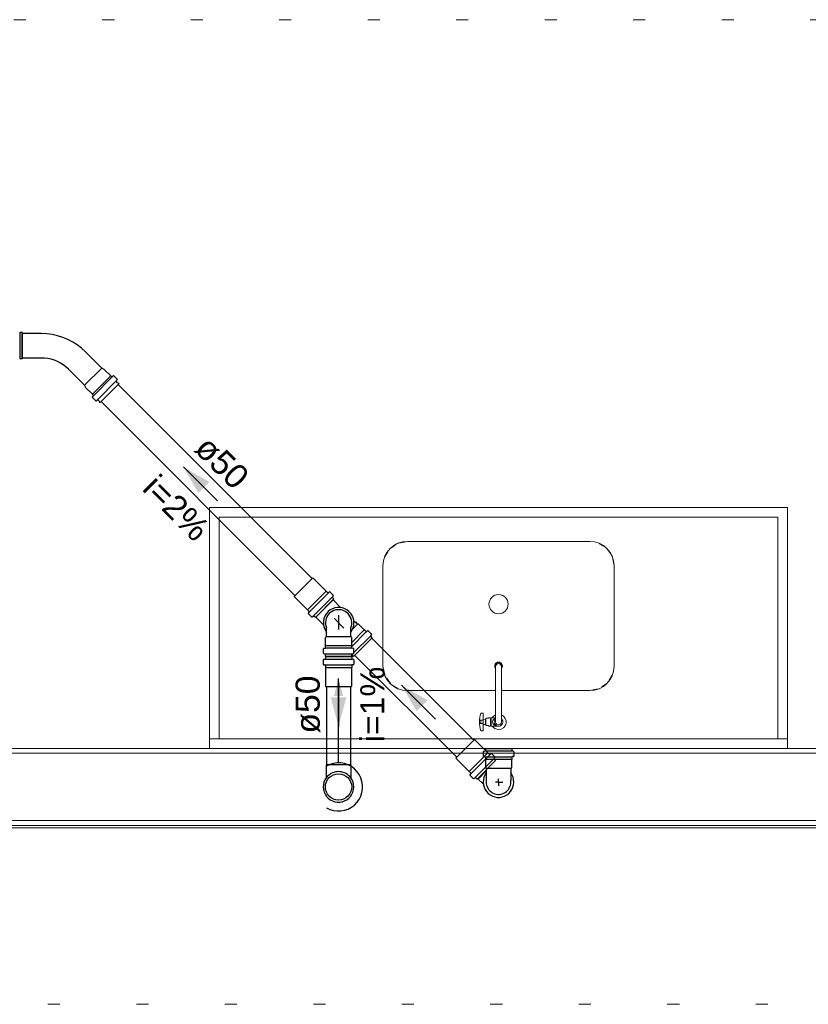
# Model space of a CAD drawing. Header units: millimetres. Extents: x -16331 to -10174, y -4135 to -3584.
# Tile 277 of 456: x -10304.5 to -10297.95, y -3940.53 to -3932.35. Entities that reach past the tile are written whole.
import ezdxf

# ---------------------------------------------------------------- set-up
doc = ezdxf.new("R2010")
doc.units = ezdxf.units.MM
doc.linetypes.add('DOT', pattern=[0.635, 0, -0.635])
for name, color, linetype in [('CV-Condutos', 1, 'Continuous'), ('CV-Sentido conduto', 7, 'Continuous'), ('P-SANR-FIXT', 7, 'Continuous'), ('Q-CASE', 31, 'Continuous'), ('Simbolos', 7, 'Continuous'), ('Simbolos_int', 8, 'Continuous')]:
    doc.layers.add(name, color=color, linetype=linetype)
for name, color, linetype, lineweight in [('CV-Textos conduto', 7, 'Continuous', 5), ('DI-Área do detalhe', 7, 'DOT', 0), ('I-WALL', 7, 'Continuous', 5), ('IFC-IfcSpace-Contorno', 250, 'Continuous', 5), ('IFC-IfcWall-Contorno', 250, 'Continuous', 5), ('IFC-Viga-Contorno', 66, 'Continuous', 5), ('TQ-Condutos Gordura', 2, 'Continuous', 25), ('TQ-Sentido conduto Gordura', 42, 'Continuous', 30), ('TQ-Textos conduto Gordura', 7, 'Continuous', 9)]:
    doc.layers.add(name, color=color, linetype=linetype, lineweight=lineweight)
doc.styles.add('Arial', font='arial.ttf', dxfattribs={"height": 100})

msp = doc.modelspace()

# ---------------------------------------------------------------- hatches: boundary and pattern name
at = {"layer": 'CV-Condutos', "linetype": 'Continuous'}
msp.add_hatch(color=11, dxfattribs=at).paths.add_polyline_path([(-10301.851, -3937.8203), (-10301.8898, -3937.9652), (-10301.8122, -3937.9652)])
at = {"layer": 'CV-Sentido conduto', "linetype": 'Continuous'}
msp.add_hatch(color=9, dxfattribs=at).paths.add_polyline_path([(-10301.851, -3938.2182), (-10301.7863, -3937.9767), (-10301.9157, -3937.9767)])
at = {"layer": 'TQ-Sentido conduto Gordura', "linetype": 'Continuous'}
for points in [[(-10303.1398, -3936.0623), (-10303.0148, -3936.2788), (-10302.9233, -3936.1873)], [(-10301.3278, -3937.8743), (-10301.2028, -3938.0908), (-10301.1113, -3937.9993)]]:
    msp.add_hatch(color=42, dxfattribs=at).paths.add_polyline_path(points)

# ---------------------------------------------------------------- linework, layer by layer
at = {"layer": 'CV-Condutos'}
for p, q in [((-10301.951, -3937.8853), (-10301.951, -3938.5379)), ((-10301.751, -3937.8853), (-10301.751, -3938.5379))]:
    msp.add_line(p, q, dxfattribs=at)
for points in [[(-10301.851, -3938.5203), (-10301.851, -3937.8203)], [(-10301.951, -3938.8935), (-10301.9231, -3938.9069), (-10301.8934, -3938.9158), (-10301.8626, -3938.9199), (-10301.8317, -3938.9193), (-10301.8011, -3938.914), (-10301.7718, -3938.9039), (-10301.7444, -3938.8895), (-10301.7195, -3938.871), (-10301.6978, -3938.8488), (-10301.6798, -3938.8236), (-10301.6659, -3938.7959), (-10301.6564, -3938.7664), (-10301.6516, -3938.7358), (-10301.6516, -3938.7048), (-10301.6564, -3938.6742), (-10301.6659, -3938.6446), (-10301.6798, -3938.6169), (-10301.6978, -3938.5917), (-10301.7195, -3938.5696), (-10301.7444, -3938.5511), (-10301.7718, -3938.5366), (-10301.8011, -3938.5266), (-10301.8317, -3938.5212), (-10301.8626, -3938.5206), (-10301.8934, -3938.5248), (-10301.9231, -3938.5337), (-10301.951, -3938.5471)]]:
    msp.add_lwpolyline(points, dxfattribs=at)
at = {"layer": 'CV-Sentido conduto'}
msp.add_lwpolyline([(-10301.851, -3937.8532), (-10301.851, -3938.2182)], dxfattribs=at)
at = {"layer": 'DI-Área do detalhe'}
msp.add_lwpolyline([(-10308.223, -3932.3476), (-10290.935, -3932.3476), (-10290.935, -3940.5257), (-10308.223, -3940.5257), (-10308.223, -3932.3476)], dxfattribs=at)
at = {"layer": 'I-WALL', "lineweight": 5}
for p, q in [((-10294.922, -3938.4003), (-10306.1216, -3938.4003)), ((-10308.223, -3939.0403), (-10290.935, -3939.0403))]:
    msp.add_line(p, q, dxfattribs=at)
at = {"layer": 'IFC-IfcSpace-Contorno', "lineweight": 5}
msp.add_line((-10305.486, -3938.4003), (-10294.922, -3938.4003), dxfattribs=at)
at = {"layer": 'IFC-IfcWall-Contorno', "lineweight": 5}
for p, q in [((-10303.6208, -3938.4003), (-10306.1216, -3938.4003)), ((-10302.9357, -3938.4003), (-10303.6208, -3938.4003)), ((-10294.922, -3938.4003), (-10302.9357, -3938.4003)), ((-10308.223, -3939.0603), (-10290.935, -3939.0603)), ((-10306.1216, -3939.0403), (-10303.6208, -3939.0403)), ((-10294.922, -3939.0403), (-10306.1216, -3939.0403)), ((-10303.6208, -3939.0403), (-10302.9357, -3939.0403)), ((-10302.9357, -3939.0403), (-10294.922, -3939.0403))]:
    msp.add_line(p, q, dxfattribs=at)
at = {"layer": 'IFC-Viga-Contorno', "lineweight": 5}
for p, q in [((-10296.122, -3938.4403), (-10305.562, -3938.4403)), ((-10305.562, -3939.0003), (-10296.122, -3939.0003))]:
    msp.add_line(p, q, dxfattribs=at)
at = {"layer": 'P-SANR-FIXT', "lineweight": 5}
for p, q in [((-10300.5461, -3937.7386), (-10300.5461, -3937.7199)), ((-10300.5461, -3937.7386), (-10300.5461, -3938.1221)), ((-10300.4972, -3937.7386), (-10300.4972, -3937.7199)), ((-10300.4972, -3938.1221), (-10300.4972, -3937.7386)), ((-10300.6795, -3938.1663), (-10300.6501, -3938.1663)), ((-10300.6501, -3938.1073), (-10300.6663, -3938.1073)), ((-10300.6501, -3938.1584), (-10300.6501, -3938.1073)), ((-10300.6305, -3938.1588), (-10300.6501, -3938.1584)), ((-10300.6501, -3938.2022), (-10300.6501, -3938.1584)), ((-10300.6305, -3938.1628), (-10300.6305, -3938.1588)), ((-10300.6272, -3938.1628), (-10300.6305, -3938.1628)), ((-10300.6305, -3938.1628), (-10300.6305, -3938.1978)), ((-10300.6065, -3938.1503), (-10300.6272, -3938.1503)), ((-10300.6272, -3938.1503), (-10300.6272, -3938.1628)), ((-10300.6272, -3938.1978), (-10300.6272, -3938.1628)), ((-10300.5872, -3938.1459), (-10300.6065, -3938.1459)), ((-10300.6065, -3938.1459), (-10300.6065, -3938.1503)), ((-10300.5872, -3938.1494), (-10300.5872, -3938.1459)), ((-10300.5839, -3938.1494), (-10300.5872, -3938.1494)), ((-10300.5872, -3938.1494), (-10300.5872, -3938.2112)), ((-10300.5741, -3938.1452), (-10300.5839, -3938.1452)), ((-10300.5839, -3938.1452), (-10300.5839, -3938.1494)), ((-10300.5839, -3938.2112), (-10300.5839, -3938.1494)), ((-10300.5741, -3938.1452), (-10300.5461, -3938.1452)), ((-10300.5461, -3938.1221), (-10300.5461, -3938.1803)), ((-10300.4972, -3938.1221), (-10300.4972, -3938.1803)), ((-10300.6788, -3938.1943), (-10300.6501, -3938.1943)), ((-10300.6663, -3938.2533), (-10300.6501, -3938.2533)), ((-10300.6501, -3938.2022), (-10300.6305, -3938.2018)), ((-10300.6501, -3938.2533), (-10300.6501, -3938.2022)), ((-10300.6305, -3938.2018), (-10300.6305, -3938.1978)), ((-10300.6305, -3938.1978), (-10300.6272, -3938.1978)), ((-10300.6272, -3938.1978), (-10300.6272, -3938.2103)), ((-10300.6272, -3938.2103), (-10300.6065, -3938.2103)), ((-10300.6065, -3938.2103), (-10300.6065, -3938.2147)), ((-10300.6065, -3938.2147), (-10300.5872, -3938.2147)), ((-10300.5872, -3938.2147), (-10300.5872, -3938.2112)), ((-10300.5872, -3938.2112), (-10300.5839, -3938.2112)), ((-10300.5839, -3938.2112), (-10300.5839, -3938.2154)), ((-10300.5839, -3938.2154), (-10300.5741, -3938.2154)), ((-10300.5279, -3938.2155), (-10300.574, -3938.2155))]:
    msp.add_line(p, q, dxfattribs=at)
for centre, radius, start, end in [((-10300.5216, -3937.7154), 0.0315, 0, 180.02653), ((-10300.5216, -3937.7194), 0.0315, 331.54213, 208.45787), ((-10300.5112, -3937.7154), 0.042, 180.01993, 213.67392), ((-10300.5216, -3937.7199), 0.0245, 0, 180), ((-10300.5321, -3937.7154), 0.042, 326.32608, 0), ((-10300.4446, -3938.1803), 0.2354, 162.43335, 180), ((-10300.4446, -3938.1803), 0.2354, 180, 197.56665), ((-10300.6663, -3938.1101), 0.00281, 90, 162.43335), ((-10300.4446, -3938.1803), 0.2244, 176.41321, 183.58679), ((-10300.5216, -3938.1803), 0.0631, 112.83102, 146.24994), ((-10300.5387, -3938.183), 0.0331, 136.62447, 175.37553), ((-10300.5411, -3938.1786), 0.0306, 183.27629, 222.72371), ((-10300.5313, -3938.19), 0.0433, 110.08902, 136.62447), ((-10300.5216, -3938.1803), 0.0358, 133.21707, 46.78293), ((-10300.5216, -3938.1803), 0.0245, 180, 0), ((-10300.5216, -3938.1803), 0.0631, 270, 67.16898), ((-10300.6663, -3938.2505), 0.00281, 197.56665, 270), ((-10300.5216, -3938.1803), 0.0631, 213.75006, 270), ((-10300.5268, -3938.1654), 0.0501, 222.72371, 247.27629), ((-10300.5205, -3938.1385), 0.0774, 250.63941, 264.82997)]:
    msp.add_arc(centre, radius, start, end, dxfattribs=at)
at = {"layer": 'Q-CASE', "lineweight": 5}
for p, q in [((-10298.1216, -3936.4003), (-10302.9216, -3936.4003)), ((-10302.9216, -3936.4003), (-10302.9216, -3938.3203)), ((-10298.1216, -3938.3203), (-10298.1216, -3936.4003)), ((-10302.8416, -3938.3203), (-10302.8416, -3936.4803)), ((-10302.8416, -3936.4803), (-10298.2016, -3936.4803)), ((-10298.2016, -3936.4803), (-10298.2016, -3938.3203)), ((-10301.2784, -3936.6803), (-10299.7648, -3936.6803)), ((-10301.4816, -3937.7171), (-10301.4816, -3936.8835)), ((-10299.5616, -3936.8835), (-10299.5616, -3937.7171)), ((-10300.5461, -3937.9203), (-10301.2784, -3937.9203)), ((-10299.7648, -3937.9203), (-10300.4972, -3937.9203)), ((-10298.1216, -3938.3203), (-10302.9216, -3938.3203)), ((-10302.9216, -3938.4003), (-10302.9216, -3938.3203)), ((-10298.1216, -3938.3203), (-10298.1216, -3938.4003))]:
    msp.add_line(p, q, dxfattribs=at)
at = {"layer": 'Q-CASE', "linetype": 'Continuous', "lineweight": 5}
for p, q in [((-10301.3794, -3936.7112), (-10301.4234, -3936.7417)), ((-10301.2784, -3936.6803), (-10301.3493, -3936.6948)), ((-10299.6497, -3936.7208), (-10299.685, -3936.6985)), ((-10301.4412, -3936.7683), (-10301.4634, -3936.8036)), ((-10299.5926, -3936.7826), (-10299.623, -3936.7386)), ((-10299.5616, -3936.8835), (-10299.5761, -3936.8126)), ((-10301.4816, -3937.7171), (-10301.4672, -3937.788)), ((-10301.4507, -3937.818), (-10301.4203, -3937.862)), ((-10299.6021, -3937.8323), (-10299.5799, -3937.797)), ((-10301.3936, -3937.8798), (-10301.3583, -3937.9021)), ((-10299.7648, -3937.9203), (-10299.694, -3937.9058)), ((-10299.6639, -3937.8894), (-10299.6199, -3937.8589))]:
    msp.add_line(p, q, dxfattribs=at)
at = {"layer": 'Q-CASE', "lineweight": 5}
for centre, start, end in [((-10301.2784, -3936.8835), 90, 180), ((-10299.7648, -3936.8835), 0, 90), ((-10301.2784, -3937.7171), 180, 270), ((-10299.7648, -3937.7171), 270, 0)]:
    msp.add_arc(centre, 0.2032, start, end, dxfattribs=at)
at = {"layer": 'Q-CASE', "linetype": 'Continuous', "lineweight": 5}
for centre, radius, start, end in [((-10301.2784, -3936.8835), 0.2032, 110.02868, 114.97132), ((-10299.7648, -3936.8835), 0.2032, 65.02868, 69.97132), ((-10301.2784, -3936.8835), 0.2032, 155.02868, 159.97132), ((-10299.7648, -3936.8835), 0.2032, 20.02868, 24.97132), ((-10300.5216, -3937.2022), 0.08, 0, 180), ((-10300.5216, -3937.2022), 0.08, 180, 0), ((-10301.2784, -3937.7171), 0.2032, 200.02868, 204.97132), ((-10299.7648, -3937.7171), 0.2032, 335.02868, 339.97132), ((-10301.2784, -3937.7171), 0.2032, 245.02868, 249.97132), ((-10299.7648, -3937.7171), 0.2032, 290.02868, 294.97132)]:
    msp.add_arc(centre, radius, start, end, dxfattribs=at)
at = {"layer": 'Simbolos'}
for p, q in [((-10304.4779, -3934.9469), (-10304.4953, -3934.9469)), ((-10304.4779, -3934.9469), (-10304.4779, -3935.1657)), ((-10304.3198, -3934.9549), (-10304.4779, -3934.9549)), ((-10304.3198, -3935.1577), (-10304.4779, -3935.1577)), ((-10303.8179, -3935.2408), (-10303.9512, -3935.1076)), ((-10304.4779, -3935.1657), (-10304.4953, -3935.1657)), ((-10303.9613, -3935.3842), (-10304.0946, -3935.251)), ((-10303.7223, -3935.3067), (-10303.8954, -3935.4798)), ((-10303.7965, -3935.2532), (-10303.8179, -3935.2408)), ((-10303.7429, -3935.3068), (-10303.7965, -3935.2532)), ((-10303.7403, -3935.3083), (-10303.7429, -3935.3068)), ((-10303.7349, -3935.3137), (-10303.7403, -3935.3083)), ((-10303.6892, -3935.3342), (-10303.7167, -3935.3067)), ((-10303.9489, -3935.4056), (-10303.9613, -3935.3842)), ((-10303.6892, -3935.3398), (-10303.8623, -3935.5129)), ((-10303.6756, -3935.3723), (-10303.8299, -3935.5266)), ((-10303.6856, -3935.3629), (-10303.6961, -3935.3524)), ((-10303.6856, -3935.3629), (-10303.6739, -3935.3661)), ((-10303.6756, -3935.3723), (-10303.6739, -3935.3661)), ((-10303.8954, -3935.4592), (-10303.9489, -3935.4056)), ((-10303.8939, -3935.4619), (-10303.8954, -3935.4592)), ((-10303.8885, -3935.4673), (-10303.8939, -3935.4619)), ((-10303.868, -3935.5129), (-10303.8954, -3935.4855)), ((-10303.8392, -3935.5165), (-10303.8497, -3935.506)), ((-10303.8392, -3935.5165), (-10303.8361, -3935.5283)), ((-10303.8299, -3935.5266), (-10303.8361, -3935.5283)), ((-10301.9539, -3937.0946), (-10302.0644, -3936.9842)), ((-10301.9528, -3937.0946), (-10301.9539, -3937.0946)), ((-10301.9396, -3937.1079), (-10301.9528, -3937.0946)), ((-10301.9261, -3937.1013), (-10301.9342, -3937.1081)), ((-10301.8959, -3937.1264), (-10301.9207, -3937.1016)), ((-10302.1075, -3937.2482), (-10302.218, -3937.1378)), ((-10301.8885, -3937.159), (-10302.0432, -3937.3137)), ((-10301.8953, -3937.1312), (-10301.9014, -3937.1418)), ((-10301.8885, -3937.159), (-10301.9008, -3937.1467)), ((-10301.8324, -3937.2313), (-10301.8966, -3937.1671)), ((-10302.1075, -3937.2493), (-10302.1075, -3937.2482)), ((-10302.0943, -3937.2626), (-10302.1075, -3937.2493)), ((-10302.1008, -3937.2761), (-10302.094, -3937.268)), ((-10302.0758, -3937.3062), (-10302.1006, -3937.2815)), ((-10302.071, -3937.3069), (-10302.0603, -3937.3007)), ((-10302.0432, -3937.3137), (-10302.0555, -3937.3014)), ((-10301.9758, -3937.3747), (-10302.04, -3937.3105)), ((-10301.6945, -3937.3692), (-10301.7238, -3937.3399)), ((-10301.7109, -3937.3528), (-10301.7063, -3937.3489)), ((-10301.698, -3937.3572), (-10301.7063, -3937.3489)), ((-10301.7019, -3937.3618), (-10301.698, -3937.3572)), ((-10301.9512, -3937.4711), (-10301.9512, -3937.3984)), ((-10301.7484, -3937.4711), (-10301.7484, -3937.3984)), ((-10301.6843, -3937.3692), (-10301.6945, -3937.3692)), ((-10301.6368, -3937.4167), (-10301.6843, -3937.3692)), ((-10301.6357, -3937.4167), (-10301.6368, -3937.4167)), ((-10301.6225, -3937.43), (-10301.6357, -3937.4167)), ((-10301.609, -3937.4234), (-10301.6171, -3937.4302)), ((-10301.5788, -3937.4485), (-10301.6036, -3937.4237)), ((-10301.9584, -3937.4783), (-10301.9512, -3937.4711)), ((-10301.9584, -3937.5455), (-10301.9584, -3937.4783)), ((-10301.7412, -3937.4783), (-10301.7484, -3937.4711)), ((-10301.7412, -3937.5456), (-10301.7412, -3937.4783)), ((-10301.5713, -3937.4811), (-10301.7261, -3937.6358)), ((-10301.5781, -3937.4533), (-10301.5843, -3937.4639)), ((-10301.5713, -3937.4811), (-10301.5836, -3937.4688)), ((-10301.977, -3937.609), (-10301.977, -3937.574)), ((-10301.9733, -3937.57), (-10301.9629, -3937.569)), ((-10301.9592, -3937.5463), (-10301.9584, -3937.5455)), ((-10301.9592, -3937.565), (-10301.9592, -3937.5463)), ((-10301.7404, -3937.5463), (-10301.7412, -3937.5456)), ((-10301.7404, -3937.565), (-10301.7404, -3937.5463)), ((-10301.7263, -3937.57), (-10301.7368, -3937.569)), ((-10301.7226, -3937.609), (-10301.7226, -3937.574)), ((-10301.9782, -3937.6657), (-10301.9782, -3937.7007)), ((-10301.9753, -3937.6618), (-10301.9634, -3937.6586)), ((-10301.9741, -3937.6129), (-10301.9622, -3937.616)), ((-10301.9604, -3937.6373), (-10301.7416, -3937.6373)), ((-10301.9604, -3937.6373), (-10301.9604, -3937.6547)), ((-10301.9592, -3937.6373), (-10301.9592, -3937.6199)), ((-10301.7404, -3937.6373), (-10301.9592, -3937.6373)), ((-10301.7416, -3937.6373), (-10301.7416, -3937.6547)), ((-10301.7404, -3937.6373), (-10301.7404, -3937.6199)), ((-10301.7268, -3937.6618), (-10301.7387, -3937.6586)), ((-10301.7261, -3937.6358), (-10301.7384, -3937.6235)), ((-10301.7256, -3937.6129), (-10301.7375, -3937.6161)), ((-10301.7238, -3937.6657), (-10301.7238, -3937.7007)), ((-10301.9746, -3937.7047), (-10301.9641, -3937.7056)), ((-10301.9604, -3937.7096), (-10301.9604, -3937.7283)), ((-10301.9604, -3937.7283), (-10301.9596, -3937.7291)), ((-10301.9596, -3937.7291), (-10301.9596, -3937.8853)), ((-10301.7416, -3937.7283), (-10301.7424, -3937.7291)), ((-10301.7424, -3937.7291), (-10301.7424, -3937.8853)), ((-10301.7416, -3937.7096), (-10301.7416, -3937.7283)), ((-10301.7275, -3937.7047), (-10301.738, -3937.7056)), ((-10300.6114, -3938.4372), (-10300.7218, -3938.3267)), ((-10300.6491, -3938.4286), (-10300.6491, -3938.4637)), ((-10300.6461, -3938.4247), (-10300.6342, -3938.4216)), ((-10300.6313, -3938.4003), (-10300.4125, -3938.4003)), ((-10300.6313, -3938.4003), (-10300.6313, -3938.4177)), ((-10300.4125, -3938.4003), (-10300.4125, -3938.4177)), ((-10300.3976, -3938.4247), (-10300.4095, -3938.4216)), ((-10300.3947, -3938.4286), (-10300.3947, -3938.4637)), ((-10300.765, -3938.5908), (-10300.8754, -3938.4803)), ((-10300.5459, -3938.5015), (-10300.7006, -3938.6562)), ((-10300.6454, -3938.4676), (-10300.6349, -3938.4686)), ((-10300.6313, -3938.4726), (-10300.6313, -3938.4913)), ((-10300.6313, -3938.4913), (-10300.6305, -3938.4921)), ((-10300.6305, -3938.4921), (-10300.6305, -3938.5593)), ((-10300.6102, -3938.4372), (-10300.6114, -3938.4372)), ((-10300.597, -3938.4504), (-10300.6102, -3938.4372)), ((-10300.5835, -3938.4439), (-10300.5916, -3938.4507)), ((-10300.5533, -3938.4689), (-10300.5781, -3938.4441)), ((-10300.5527, -3938.4738), (-10300.5589, -3938.4844)), ((-10300.5459, -3938.5015), (-10300.5582, -3938.4892)), ((-10300.4125, -3938.4913), (-10300.4132, -3938.4921)), ((-10300.4132, -3938.4921), (-10300.4132, -3938.5593)), ((-10300.4125, -3938.4726), (-10300.4125, -3938.4913)), ((-10300.3983, -3938.4676), (-10300.4088, -3938.4686)), ((-10301.9524, -3938.5379), (-10301.9524, -3938.6435)), ((-10301.7496, -3938.5379), (-10301.7496, -3938.6435)), ((-10300.765, -3938.5919), (-10300.765, -3938.5908)), ((-10300.7517, -3938.6051), (-10300.765, -3938.5919)), ((-10300.6305, -3938.5593), (-10300.6233, -3938.5665)), ((-10300.6233, -3938.5665), (-10300.6233, -3938.6675)), ((-10300.4132, -3938.5593), (-10300.4205, -3938.5665)), ((-10300.4205, -3938.5665), (-10300.4205, -3938.6675)), ((-10300.7583, -3938.6186), (-10300.7515, -3938.6105)), ((-10300.7332, -3938.6488), (-10300.758, -3938.624)), ((-10300.7284, -3938.6495), (-10300.7178, -3938.6433)), ((-10300.7006, -3938.6562), (-10300.7129, -3938.6439)), ((-10300.6479, -3938.6977), (-10300.6906, -3938.655))]:
    msp.add_line(p, q, dxfattribs=at)
for points in [[(-10304.4991, -3934.9439), (-10304.4989, -3934.9445), (-10304.4987, -3934.945), (-10304.4983, -3934.9455), (-10304.4979, -3934.9459), (-10304.4975, -3934.9462), (-10304.497, -3934.9465), (-10304.4964, -3934.9467), (-10304.4958, -3934.9468), (-10304.4953, -3934.9469)], [(-10303.9512, -3935.1076), (-10303.9847, -3935.0769), (-10304.0208, -3935.0492), (-10304.0591, -3935.0247), (-10304.0995, -3935.0037), (-10304.1415, -3934.9863), (-10304.1849, -3934.9726), (-10304.2293, -3934.9628), (-10304.2744, -3934.9569), (-10304.3198, -3934.9549)], [(-10304.0946, -3935.251), (-10304.115, -3935.2322), (-10304.1371, -3935.2153), (-10304.1605, -3935.2004), (-10304.1852, -3935.1875), (-10304.2109, -3935.1769), (-10304.2374, -3935.1685), (-10304.2645, -3935.1625), (-10304.2921, -3935.1589), (-10304.3198, -3935.1577)], [(-10304.4953, -3935.1657), (-10304.4958, -3935.1657), (-10304.4964, -3935.1658), (-10304.497, -3935.1661), (-10304.4975, -3935.1663), (-10304.4979, -3935.1667), (-10304.4983, -3935.1671), (-10304.4987, -3935.1676), (-10304.4989, -3935.1681), (-10304.4991, -3935.1686)], [(-10303.7349, -3935.3137), (-10303.7344, -3935.3141), (-10303.7338, -3935.3145), (-10303.7331, -3935.3147), (-10303.7324, -3935.3148), (-10303.7317, -3935.3148), (-10303.731, -3935.3147), (-10303.7304, -3935.3145), (-10303.7298, -3935.3141), (-10303.7292, -3935.3137)], [(-10303.7167, -3935.3067), (-10303.7172, -3935.3063), (-10303.7178, -3935.3059), (-10303.7184, -3935.3057), (-10303.7191, -3935.3056), (-10303.7198, -3935.3056), (-10303.7205, -3935.3057), (-10303.7212, -3935.3059), (-10303.7218, -3935.3063), (-10303.7223, -3935.3067)], [(-10303.6961, -3935.3468), (-10303.6966, -3935.3473), (-10303.6969, -3935.3479), (-10303.6972, -3935.3486), (-10303.6973, -3935.3492), (-10303.6973, -3935.3499), (-10303.6972, -3935.3506), (-10303.6969, -3935.3513), (-10303.6966, -3935.3519), (-10303.6961, -3935.3524)], [(-10303.6892, -3935.3398), (-10303.6888, -3935.3393), (-10303.6884, -3935.3387), (-10303.6882, -3935.338), (-10303.6881, -3935.3374), (-10303.6881, -3935.3367), (-10303.6882, -3935.336), (-10303.6884, -3935.3353), (-10303.6888, -3935.3347), (-10303.6892, -3935.3342)], [(-10303.8954, -3935.4798), (-10303.8959, -3935.4804), (-10303.8962, -3935.481), (-10303.8964, -3935.4816), (-10303.8966, -3935.4823), (-10303.8966, -3935.483), (-10303.8964, -3935.4837), (-10303.8962, -3935.4844), (-10303.8959, -3935.485), (-10303.8954, -3935.4855)], [(-10303.8885, -3935.4729), (-10303.888, -3935.4724), (-10303.8877, -3935.4718), (-10303.8874, -3935.4711), (-10303.8873, -3935.4704), (-10303.8873, -3935.4697), (-10303.8874, -3935.469), (-10303.8877, -3935.4684), (-10303.888, -3935.4678), (-10303.8885, -3935.4673)], [(-10303.868, -3935.5129), (-10303.8674, -3935.5134), (-10303.8668, -3935.5137), (-10303.8662, -3935.514), (-10303.8655, -3935.5141), (-10303.8648, -3935.5141), (-10303.8641, -3935.514), (-10303.8635, -3935.5137), (-10303.8628, -3935.5134), (-10303.8623, -3935.5129)], [(-10303.8497, -3935.506), (-10303.8503, -3935.5056), (-10303.8509, -3935.5052), (-10303.8515, -3935.505), (-10303.8522, -3935.5048), (-10303.8529, -3935.5048), (-10303.8536, -3935.505), (-10303.8542, -3935.5052), (-10303.8549, -3935.5056), (-10303.8554, -3935.506)], [(-10301.9396, -3937.1079), (-10301.9391, -3937.1083), (-10301.9385, -3937.1086), (-10301.9379, -3937.1089), (-10301.9373, -3937.109), (-10301.9366, -3937.109), (-10301.9359, -3937.1089), (-10301.9353, -3937.1088), (-10301.9347, -3937.1085), (-10301.9342, -3937.1081)], [(-10301.9207, -3937.1016), (-10301.9212, -3937.1011), (-10301.9218, -3937.1008), (-10301.9224, -3937.1006), (-10301.923, -3937.1004), (-10301.9237, -3937.1004), (-10301.9243, -3937.1005), (-10301.925, -3937.1007), (-10301.9255, -3937.101), (-10301.9261, -3937.1013)], [(-10301.9014, -3937.1418), (-10301.9017, -3937.1424), (-10301.9018, -3937.1429), (-10301.9019, -3937.1435), (-10301.9019, -3937.1441), (-10301.9019, -3937.1446), (-10301.9017, -3937.1452), (-10301.9015, -3937.1457), (-10301.9012, -3937.1462), (-10301.9008, -3937.1467)], [(-10301.8953, -3937.1312), (-10301.895, -3937.1307), (-10301.8948, -3937.1301), (-10301.8948, -3937.1295), (-10301.8947, -3937.1289), (-10301.8948, -3937.1284), (-10301.895, -3937.1278), (-10301.8952, -3937.1273), (-10301.8955, -3937.1268), (-10301.8959, -3937.1264)], [(-10302.1008, -3937.2761), (-10302.1012, -3937.2766), (-10302.1015, -3937.2772), (-10302.1017, -3937.2778), (-10302.1017, -3937.2785), (-10302.1017, -3937.2791), (-10302.1016, -3937.2798), (-10302.1013, -3937.2804), (-10302.101, -3937.281), (-10302.1006, -3937.2815)], [(-10302.0941, -3937.268), (-10302.0937, -3937.2674), (-10302.0934, -3937.2668), (-10302.0932, -3937.2662), (-10302.0931, -3937.2656), (-10302.0932, -3937.2649), (-10302.0933, -3937.2643), (-10302.0935, -3937.2636), (-10302.0939, -3937.2631), (-10302.0943, -3937.2626)], [(-10301.7484, -3937.3984), (-10301.7436, -3937.3833), (-10301.7409, -3937.3677), (-10301.7406, -3937.3518), (-10301.7425, -3937.3361), (-10301.7467, -3937.3209), (-10301.753, -3937.3064), (-10301.7614, -3937.2929), (-10301.7716, -3937.2808), (-10301.7835, -3937.2703), (-10301.7967, -3937.2617), (-10301.8111, -3937.255), (-10301.8262, -3937.2505), (-10301.8419, -3937.2482), (-10301.8577, -3937.2482), (-10301.8734, -3937.2505), (-10301.8886, -3937.255), (-10301.903, -3937.2617), (-10301.9162, -3937.2703), (-10301.9281, -3937.2808), (-10301.9383, -3937.2929), (-10301.9466, -3937.3064), (-10301.953, -3937.3209), (-10301.9572, -3937.3361), (-10301.9591, -3937.3518), (-10301.9587, -3937.3677), (-10301.9561, -3937.3833), (-10301.9512, -3937.3984)], [(-10302.0758, -3937.3062), (-10302.0754, -3937.3066), (-10302.0749, -3937.3069), (-10302.0743, -3937.3072), (-10302.0738, -3937.3073), (-10302.0732, -3937.3074), (-10302.0726, -3937.3074), (-10302.072, -3937.3073), (-10302.0715, -3937.3071), (-10302.071, -3937.3069)], [(-10302.0555, -3937.3014), (-10302.0559, -3937.301), (-10302.0564, -3937.3007), (-10302.0569, -3937.3004), (-10302.0575, -3937.3003), (-10302.0581, -3937.3002), (-10302.0587, -3937.3002), (-10302.0592, -3937.3003), (-10302.0598, -3937.3005), (-10302.0603, -3937.3007)], [(-10301.6225, -3937.43), (-10301.622, -3937.4304), (-10301.6214, -3937.4307), (-10301.6208, -3937.431), (-10301.6201, -3937.4311), (-10301.6195, -3937.4311), (-10301.6188, -3937.431), (-10301.6182, -3937.4309), (-10301.6176, -3937.4306), (-10301.6171, -3937.4302)], [(-10301.6036, -3937.4237), (-10301.6041, -3937.4233), (-10301.6046, -3937.4229), (-10301.6052, -3937.4227), (-10301.6059, -3937.4225), (-10301.6065, -3937.4225), (-10301.6072, -3937.4226), (-10301.6078, -3937.4228), (-10301.6084, -3937.4231), (-10301.609, -3937.4234)], [(-10301.5843, -3937.4639), (-10301.5845, -3937.4645), (-10301.5847, -3937.465), (-10301.5848, -3937.4656), (-10301.5848, -3937.4662), (-10301.5847, -3937.4667), (-10301.5846, -3937.4673), (-10301.5843, -3937.4678), (-10301.584, -3937.4683), (-10301.5836, -3937.4688)], [(-10301.5781, -3937.4533), (-10301.5779, -3937.4528), (-10301.5777, -3937.4522), (-10301.5776, -3937.4516), (-10301.5776, -3937.451), (-10301.5777, -3937.4505), (-10301.5779, -3937.4499), (-10301.5781, -3937.4494), (-10301.5784, -3937.4489), (-10301.5788, -3937.4485)], [(-10301.9734, -3937.5699), (-10301.974, -3937.57), (-10301.9746, -3937.5703), (-10301.9752, -3937.5706), (-10301.9757, -3937.571), (-10301.9762, -3937.5715), (-10301.9765, -3937.572), (-10301.9768, -3937.5726), (-10301.977, -3937.5733), (-10301.977, -3937.5739)], [(-10301.977, -3937.609), (-10301.977, -3937.6096), (-10301.9768, -3937.6101), (-10301.9766, -3937.6107), (-10301.9764, -3937.6112), (-10301.976, -3937.6117), (-10301.9756, -3937.6121), (-10301.9751, -3937.6124), (-10301.9746, -3937.6127), (-10301.974, -3937.6129)], [(-10301.9628, -3937.5691), (-10301.9622, -3937.5689), (-10301.9616, -3937.5687), (-10301.961, -3937.5684), (-10301.9605, -3937.568), (-10301.96, -3937.5675), (-10301.9597, -3937.567), (-10301.9594, -3937.5664), (-10301.9592, -3937.5657), (-10301.9592, -3937.5651)], [(-10301.7404, -3937.5651), (-10301.7404, -3937.5657), (-10301.7402, -3937.5664), (-10301.7399, -3937.567), (-10301.7396, -3937.5675), (-10301.7391, -3937.568), (-10301.7386, -3937.5684), (-10301.738, -3937.5687), (-10301.7374, -3937.5689), (-10301.7368, -3937.5691)], [(-10301.7226, -3937.574), (-10301.7227, -3937.5733), (-10301.7228, -3937.5727), (-10301.7231, -3937.5721), (-10301.7235, -3937.5715), (-10301.7239, -3937.571), (-10301.7244, -3937.5706), (-10301.725, -3937.5703), (-10301.7256, -3937.5701), (-10301.7263, -3937.57)], [(-10301.7256, -3937.6129), (-10301.725, -3937.6127), (-10301.7245, -3937.6124), (-10301.724, -3937.6121), (-10301.7236, -3937.6117), (-10301.7233, -3937.6112), (-10301.723, -3937.6107), (-10301.7228, -3937.6101), (-10301.7226, -3937.6096), (-10301.7226, -3937.609)], [(-10301.9753, -3937.6618), (-10301.9758, -3937.662), (-10301.9763, -3937.6623), (-10301.9768, -3937.6626), (-10301.9772, -3937.663), (-10301.9776, -3937.6635), (-10301.9778, -3937.664), (-10301.9781, -3937.6645), (-10301.9782, -3937.6651), (-10301.9782, -3937.6657)], [(-10301.9634, -3937.6586), (-10301.9628, -3937.6584), (-10301.9623, -3937.6581), (-10301.9618, -3937.6578), (-10301.9614, -3937.6574), (-10301.9611, -3937.6569), (-10301.9608, -3937.6564), (-10301.9606, -3937.6559), (-10301.9605, -3937.6553), (-10301.9604, -3937.6547)], [(-10301.9592, -3937.6199), (-10301.9593, -3937.6193), (-10301.9594, -3937.6188), (-10301.9596, -3937.6182), (-10301.9599, -3937.6177), (-10301.9602, -3937.6173), (-10301.9607, -3937.6168), (-10301.9611, -3937.6165), (-10301.9616, -3937.6162), (-10301.9622, -3937.616)], [(-10301.7416, -3937.6547), (-10301.7416, -3937.6553), (-10301.7415, -3937.6559), (-10301.7412, -3937.6564), (-10301.741, -3937.6569), (-10301.7406, -3937.6574), (-10301.7402, -3937.6578), (-10301.7397, -3937.6581), (-10301.7392, -3937.6584), (-10301.7387, -3937.6586)], [(-10301.7374, -3937.616), (-10301.738, -3937.6162), (-10301.7385, -3937.6165), (-10301.739, -3937.6168), (-10301.7394, -3937.6173), (-10301.7397, -3937.6177), (-10301.74, -3937.6182), (-10301.7402, -3937.6188), (-10301.7403, -3937.6193), (-10301.7404, -3937.6199)], [(-10301.7384, -3937.6235), (-10301.7386, -3937.6233), (-10301.7388, -3937.6231), (-10301.739, -3937.623), (-10301.7392, -3937.6228), (-10301.7394, -3937.6227), (-10301.7397, -3937.6226), (-10301.7399, -3937.6225), (-10301.7401, -3937.6224), (-10301.7404, -3937.6224)], [(-10301.7238, -3937.6657), (-10301.7239, -3937.6651), (-10301.724, -3937.6645), (-10301.7242, -3937.664), (-10301.7245, -3937.6635), (-10301.7248, -3937.663), (-10301.7252, -3937.6626), (-10301.7257, -3937.6623), (-10301.7262, -3937.662), (-10301.7268, -3937.6618)], [(-10301.9782, -3937.7007), (-10301.9782, -3937.7014), (-10301.978, -3937.702), (-10301.9777, -3937.7026), (-10301.9774, -3937.7031), (-10301.9769, -3937.7036), (-10301.9764, -3937.704), (-10301.9758, -3937.7044), (-10301.9752, -3937.7046), (-10301.9746, -3937.7047)], [(-10301.9604, -3937.7096), (-10301.9605, -3937.709), (-10301.9606, -3937.7083), (-10301.9609, -3937.7077), (-10301.9613, -3937.7072), (-10301.9617, -3937.7067), (-10301.9622, -3937.7063), (-10301.9628, -3937.706), (-10301.9634, -3937.7057), (-10301.9641, -3937.7056)], [(-10301.738, -3937.7056), (-10301.7386, -3937.7057), (-10301.7392, -3937.706), (-10301.7398, -3937.7063), (-10301.7403, -3937.7067), (-10301.7408, -3937.7072), (-10301.7411, -3937.7077), (-10301.7414, -3937.7083), (-10301.7416, -3937.709), (-10301.7416, -3937.7096)], [(-10301.7275, -3937.7047), (-10301.7268, -3937.7046), (-10301.7262, -3937.7044), (-10301.7256, -3937.704), (-10301.7251, -3937.7036), (-10301.7247, -3937.7031), (-10301.7243, -3937.7026), (-10301.724, -3937.702), (-10301.7239, -3937.7014), (-10301.7238, -3937.7007)], [(-10300.6461, -3938.4247), (-10300.6467, -3938.4249), (-10300.6472, -3938.4252), (-10300.6476, -3938.4255), (-10300.6481, -3938.426), (-10300.6484, -3938.4264), (-10300.6487, -3938.4269), (-10300.6489, -3938.4275), (-10300.649, -3938.428), (-10300.6491, -3938.4286)], [(-10300.6342, -3938.4215), (-10300.6337, -3938.4213), (-10300.6332, -3938.4211), (-10300.6327, -3938.4207), (-10300.6323, -3938.4203), (-10300.6319, -3938.4199), (-10300.6316, -3938.4194), (-10300.6314, -3938.4188), (-10300.6313, -3938.4182), (-10300.6313, -3938.4177)], [(-10300.4125, -3938.4177), (-10300.4124, -3938.4182), (-10300.4123, -3938.4188), (-10300.4121, -3938.4194), (-10300.4118, -3938.4199), (-10300.4115, -3938.4203), (-10300.411, -3938.4207), (-10300.4106, -3938.4211), (-10300.4101, -3938.4213), (-10300.4095, -3938.4215)], [(-10300.3947, -3938.4286), (-10300.3947, -3938.428), (-10300.3948, -3938.4275), (-10300.395, -3938.4269), (-10300.3953, -3938.4264), (-10300.3957, -3938.426), (-10300.3961, -3938.4255), (-10300.3966, -3938.4252), (-10300.3971, -3938.4249), (-10300.3976, -3938.4247)], [(-10300.6491, -3938.4636), (-10300.649, -3938.4643), (-10300.6489, -3938.4649), (-10300.6486, -3938.4655), (-10300.6482, -3938.4661), (-10300.6478, -3938.4666), (-10300.6473, -3938.467), (-10300.6467, -3938.4673), (-10300.6461, -3938.4675), (-10300.6454, -3938.4676)], [(-10300.6313, -3938.4726), (-10300.6313, -3938.4719), (-10300.6315, -3938.4713), (-10300.6318, -3938.4707), (-10300.6321, -3938.4701), (-10300.6326, -3938.4696), (-10300.6331, -3938.4692), (-10300.6337, -3938.4689), (-10300.6343, -3938.4687), (-10300.6349, -3938.4686)], [(-10300.597, -3938.4504), (-10300.5965, -3938.4508), (-10300.5959, -3938.4512), (-10300.5953, -3938.4514), (-10300.5947, -3938.4516), (-10300.594, -3938.4516), (-10300.5934, -3938.4515), (-10300.5927, -3938.4513), (-10300.5921, -3938.451), (-10300.5916, -3938.4507)], [(-10300.5781, -3938.4441), (-10300.5786, -3938.4437), (-10300.5792, -3938.4434), (-10300.5798, -3938.4431), (-10300.5804, -3938.443), (-10300.5811, -3938.443), (-10300.5818, -3938.4431), (-10300.5824, -3938.4432), (-10300.583, -3938.4435), (-10300.5835, -3938.4439)], [(-10300.5588, -3938.4844), (-10300.5591, -3938.4849), (-10300.5593, -3938.4855), (-10300.5594, -3938.486), (-10300.5594, -3938.4866), (-10300.5593, -3938.4872), (-10300.5591, -3938.4878), (-10300.5589, -3938.4883), (-10300.5586, -3938.4888), (-10300.5582, -3938.4892)], [(-10300.5527, -3938.4737), (-10300.5525, -3938.4732), (-10300.5523, -3938.4727), (-10300.5522, -3938.4721), (-10300.5522, -3938.4715), (-10300.5523, -3938.4709), (-10300.5524, -3938.4704), (-10300.5526, -3938.4698), (-10300.553, -3938.4694), (-10300.5533, -3938.4689)], [(-10300.4088, -3938.4686), (-10300.4094, -3938.4687), (-10300.4101, -3938.4689), (-10300.4106, -3938.4692), (-10300.4112, -3938.4696), (-10300.4116, -3938.4701), (-10300.412, -3938.4707), (-10300.4122, -3938.4713), (-10300.4124, -3938.4719), (-10300.4124, -3938.4726)], [(-10300.3983, -3938.4676), (-10300.3977, -3938.4675), (-10300.397, -3938.4673), (-10300.3965, -3938.467), (-10300.3959, -3938.4666), (-10300.3955, -3938.4661), (-10300.3951, -3938.4655), (-10300.3949, -3938.4649), (-10300.3947, -3938.4643), (-10300.3947, -3938.4636)], [(-10301.9524, -3938.6435), (-10301.9636, -3938.6611), (-10301.9718, -3938.6803), (-10301.9767, -3938.7006), (-10301.9782, -3938.7215), (-10301.9763, -3938.7423), (-10301.971, -3938.7625), (-10301.9625, -3938.7815), (-10301.951, -3938.799), (-10301.9368, -3938.8142), (-10301.9202, -3938.827), (-10301.9018, -3938.8369), (-10301.8821, -3938.8436), (-10301.8615, -3938.8471), (-10301.8406, -3938.8471), (-10301.82, -3938.8436), (-10301.8002, -3938.8369), (-10301.7818, -3938.827), (-10301.7653, -3938.8142), (-10301.7511, -3938.799), (-10301.7395, -3938.7815), (-10301.731, -3938.7625), (-10301.7257, -3938.7423), (-10301.7238, -3938.7215), (-10301.7253, -3938.7006), (-10301.7303, -3938.6803), (-10301.7384, -3938.6611), (-10301.7496, -3938.6435)], [(-10301.7496, -3938.6435), (-10301.758, -3938.6335), (-10301.7674, -3938.6245), (-10301.7776, -3938.6164), (-10301.7886, -3938.6094), (-10301.8003, -3938.6036), (-10301.8125, -3938.5991), (-10301.8251, -3938.5958), (-10301.838, -3938.5938), (-10301.851, -3938.5931), (-10301.864, -3938.5938), (-10301.8769, -3938.5958), (-10301.8895, -3938.5991), (-10301.9017, -3938.6036), (-10301.9134, -3938.6094), (-10301.9244, -3938.6164), (-10301.9347, -3938.6245), (-10301.944, -3938.6335), (-10301.9524, -3938.6435)], [(-10300.7582, -3938.6186), (-10300.7586, -3938.6192), (-10300.7589, -3938.6198), (-10300.7591, -3938.6204), (-10300.7592, -3938.621), (-10300.7591, -3938.6217), (-10300.759, -3938.6223), (-10300.7588, -3938.623), (-10300.7584, -3938.6235), (-10300.758, -3938.624)], [(-10300.7515, -3938.6105), (-10300.7511, -3938.61), (-10300.7508, -3938.6094), (-10300.7506, -3938.6088), (-10300.7506, -3938.6081), (-10300.7506, -3938.6075), (-10300.7507, -3938.6068), (-10300.751, -3938.6062), (-10300.7513, -3938.6056), (-10300.7517, -3938.6051)], [(-10300.7332, -3938.6488), (-10300.7328, -3938.6492), (-10300.7323, -3938.6495), (-10300.7318, -3938.6497), (-10300.7312, -3938.6499), (-10300.7306, -3938.65), (-10300.7301, -3938.65), (-10300.7295, -3938.6499), (-10300.7289, -3938.6497), (-10300.7284, -3938.6494)], [(-10300.7129, -3938.6439), (-10300.7134, -3938.6436), (-10300.7138, -3938.6432), (-10300.7144, -3938.643), (-10300.7149, -3938.6429), (-10300.7155, -3938.6428), (-10300.7161, -3938.6428), (-10300.7167, -3938.6429), (-10300.7172, -3938.6431), (-10300.7177, -3938.6433)], [(-10300.6233, -3938.6675), (-10300.6241, -3938.6803), (-10300.6232, -3938.6931), (-10300.6208, -3938.7057), (-10300.6169, -3938.7179), (-10300.6114, -3938.7295), (-10300.6045, -3938.7404), (-10300.5963, -3938.7503), (-10300.587, -3938.759), (-10300.5766, -3938.7666), (-10300.5654, -3938.7728), (-10300.5534, -3938.7775), (-10300.541, -3938.7807), (-10300.5283, -3938.7823), (-10300.5154, -3938.7823), (-10300.5027, -3938.7807), (-10300.4903, -3938.7775), (-10300.4784, -3938.7728), (-10300.4671, -3938.7666), (-10300.4567, -3938.759), (-10300.4474, -3938.7503), (-10300.4392, -3938.7404), (-10300.4323, -3938.7295), (-10300.4268, -3938.7179), (-10300.4229, -3938.7057), (-10300.4205, -3938.6931), (-10300.4197, -3938.6803), (-10300.4205, -3938.6675)]]:
    msp.add_lwpolyline(points, dxfattribs=at)
at = {"layer": 'Simbolos_int'}
for p, q in [((-10304.4983, -3934.9469), (-10304.4983, -3935.1657)), ((-10304.4779, -3935.1577), (-10304.4779, -3934.9549)), ((-10303.8179, -3935.2408), (-10303.9613, -3935.3842)), ((-10303.7429, -3935.3068), (-10303.8954, -3935.4592)), ((-10302.0644, -3936.9842), (-10302.218, -3937.1378)), ((-10301.9528, -3937.0946), (-10302.1075, -3937.2493)), ((-10301.937, -3937.1105), (-10302.0917, -3937.2652)), ((-10301.9029, -3937.1445), (-10302.0577, -3937.2992)), ((-10301.8966, -3937.1671), (-10302.04, -3937.3105)), ((-10301.8882, -3937.3189), (-10301.8056, -3937.4016)), ((-10301.851, -3937.2924), (-10301.851, -3937.4137)), ((-10301.6368, -3937.4167), (-10301.7412, -3937.5211)), ((-10301.6199, -3937.4326), (-10301.7404, -3937.5531)), ((-10301.6945, -3937.3692), (-10301.733, -3937.4077)), ((-10301.9512, -3937.4711), (-10301.7484, -3937.4711)), ((-10301.5858, -3937.4666), (-10301.7226, -3937.6034)), ((-10301.9592, -3937.5463), (-10301.7404, -3937.5463)), ((-10301.7404, -3937.5687), (-10301.9592, -3937.5687)), ((-10301.9604, -3937.6578), (-10301.7416, -3937.6578)), ((-10301.7404, -3937.6169), (-10301.9592, -3937.6169)), ((-10301.7345, -3937.6153), (-10301.7405, -3937.6213)), ((-10301.9604, -3937.7059), (-10301.7416, -3937.7059)), ((-10301.9604, -3937.7283), (-10301.7416, -3937.7283)), ((-10301.9596, -3937.8853), (-10301.7424, -3937.8853)), ((-10300.7218, -3938.3267), (-10300.8754, -3938.4803)), ((-10300.6313, -3938.4208), (-10300.4125, -3938.4208)), ((-10300.6102, -3938.4372), (-10300.765, -3938.5919)), ((-10300.5944, -3938.453), (-10300.7491, -3938.6077)), ((-10300.5604, -3938.487), (-10300.7151, -3938.6418)), ((-10300.6313, -3938.4689), (-10300.4125, -3938.4689)), ((-10300.4125, -3938.4913), (-10300.6313, -3938.4913)), ((-10301.7496, -3938.5379), (-10301.9524, -3938.5379)), ((-10300.6233, -3938.5877), (-10300.6906, -3938.655)), ((-10300.4205, -3938.5665), (-10300.6233, -3938.5665)), ((-10300.5219, -3938.6803), (-10300.5219, -3938.6516)), ((-10300.5219, -3938.6803), (-10300.5465, -3938.6803)), ((-10300.5219, -3938.6803), (-10300.5219, -3938.7105)), ((-10300.5219, -3938.6803), (-10300.4862, -3938.6803))]:
    msp.add_line(p, q, dxfattribs=at)
for points in [[(-10301.7484, -3937.4341), (-10301.7372, -3937.4165), (-10301.7291, -3937.3972), (-10301.7242, -3937.3769), (-10301.7226, -3937.3561), (-10301.7245, -3937.3353), (-10301.7298, -3937.3151), (-10301.7383, -3937.296), (-10301.7499, -3937.2786), (-10301.7641, -3937.2633), (-10301.7806, -3937.2506), (-10301.799, -3937.2407), (-10301.8188, -3937.2339), (-10301.8394, -3937.2305), (-10301.8603, -3937.2305), (-10301.8809, -3937.2339), (-10301.9006, -3937.2407), (-10301.919, -3937.2506), (-10301.9356, -3937.2633), (-10301.9498, -3937.2786), (-10301.9613, -3937.296), (-10301.9698, -3937.3151), (-10301.9751, -3937.3353), (-10301.977, -3937.3561), (-10301.9755, -3937.3769), (-10301.9706, -3937.3972), (-10301.9624, -3937.4165), (-10301.9512, -3937.4341)], [(-10300.6233, -3938.6035), (-10300.6345, -3938.6211), (-10300.6426, -3938.6403), (-10300.6475, -3938.6606), (-10300.6491, -3938.6815), (-10300.6471, -3938.7023), (-10300.6419, -3938.7225), (-10300.6333, -3938.7415), (-10300.6218, -3938.759), (-10300.6076, -3938.7742), (-10300.5911, -3938.787), (-10300.5727, -3938.7969), (-10300.5529, -3938.8036), (-10300.5323, -3938.8071), (-10300.5114, -3938.8071), (-10300.4908, -3938.8036), (-10300.471, -3938.7969), (-10300.4527, -3938.787), (-10300.4361, -3938.7742), (-10300.4219, -3938.759), (-10300.4104, -3938.7415), (-10300.4019, -3938.7225), (-10300.3966, -3938.7023), (-10300.3947, -3938.6815), (-10300.3962, -3938.6606), (-10300.4011, -3938.6403), (-10300.4093, -3938.6211), (-10300.4205, -3938.6035)]]:
    msp.add_lwpolyline(points, dxfattribs=at)
msp.add_circle((-10301.851, -3938.7203), 0.1094, dxfattribs=at)
at = {"layer": 'TQ-Condutos Gordura'}
for p, q in [((-10302.0705, -3936.9902), (-10303.682, -3935.3787)), ((-10302.2119, -3937.1317), (-10303.8234, -3935.5201)), ((-10300.7279, -3938.3328), (-10301.5755, -3937.4852)), ((-10300.8693, -3938.4742), (-10301.7169, -3937.6266))]:
    msp.add_line(p, q, dxfattribs=at)
at = {"layer": 'TQ-Sentido conduto Gordura'}
for points in [[(-10302.857, -3936.3451), (-10303.1398, -3936.0623)], [(-10301.045, -3938.1571), (-10301.3278, -3937.8743)]]:
    msp.add_lwpolyline(points, dxfattribs=at)

# ---------------------------------------------------------------- texts
at = {"layer": 'CV-Textos conduto', "char_height": 0.2, "attachment_point": 8, "rotation": 90.00021, "line_spacing_factor": 0.6, "style": 'Arial'}
for s, insert, width in [('i=1%', (-10301.4684, -3938.0357), 1.257927), ('ø50', (-10302.0017, -3938.0357), 0.962805)]:
    msp.add_mtext(s, dxfattribs=dict(at, insert=insert, width=width))
at = {"layer": 'TQ-Textos conduto Gordura', "char_height": 0.2, "attachment_point": 8, "rotation": 314.99989, "line_spacing_factor": 0.6, "style": 'Arial'}
for s, insert, width in [('ø50', (-10302.8919, -3936.0972), 0.962805), ('i=2%', (-10303.269, -3936.4743), 1.257927)]:
    msp.add_mtext(s, dxfattribs=dict(at, insert=insert, width=width))

doc.saveas('drawing.dxf')
